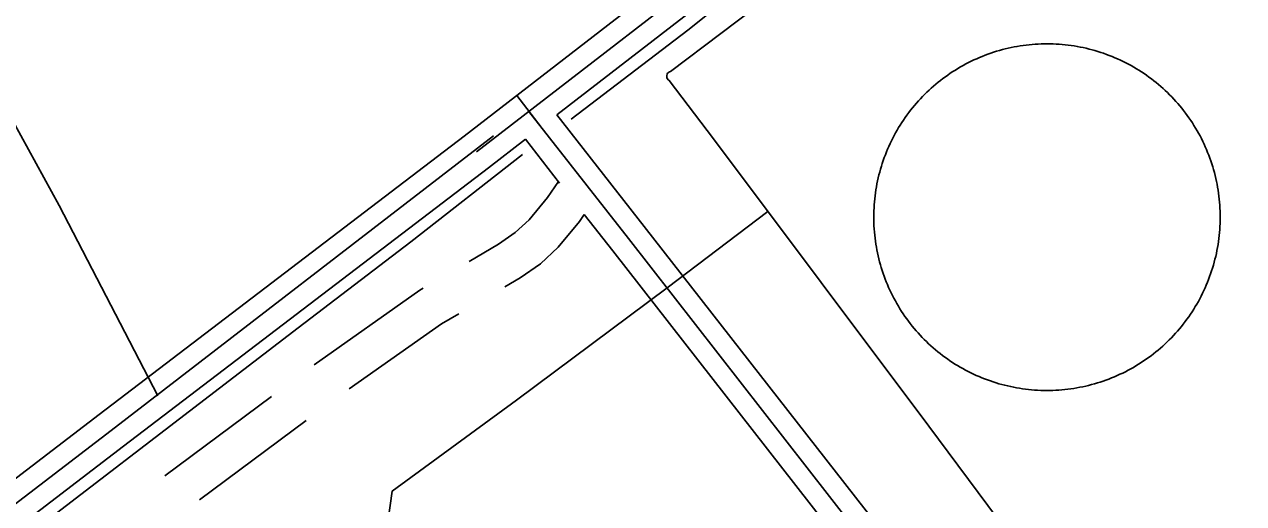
# Model space of a CAD drawing. Extents: x 3419139 to 3457078, y 540382 to 565875.
# Drawn here: x 3432751 to 3433668, y 559056 to 559415 of the extents above; entities that cross this region are included whole.
import ezdxf

# ---------------------------------------------------------------- set-up
doc = ezdxf.new("R2010")
doc.units = 0
for name, color, linetype in [('V-DOMW-TANK', 7, 'Continuous'), ('V-DTCH-CNTR', 7, 'Continuous'), ('V-ROAD-CNTR', 7, 'Continuous'), ('V-TOPO-SHOR', 7, 'Continuous'), ('V-UTIL-LINE', 7, 'Continuous')]:
    doc.layers.add(name, color=color, linetype=linetype)

msp = doc.modelspace()

# ---------------------------------------------------------------- linework, layer by layer
at = {"layer": 'V-DOMW-TANK'}
for points in [[(3433433, 559367.59), (3433434.7, 559369.09), (3433436.43, 559370.56), (3433438.19, 559372.01), (3433439.97, 559373.42), (3433441.77, 559374.8), (3433443.6, 559376.15), (3433445.45, 559377.47), (3433447.33, 559378.75), (3433449.23, 559380), (3433451.14, 559381.22), (3433453.08, 559382.41), (3433455.04, 559383.56), (3433457.02, 559384.67), (3433459.02, 559385.75), (3433461.04, 559386.8), (3433463.07, 559387.81), (3433465.12, 559388.79), (3433467.2, 559389.73), (3433469.28, 559390.63), (3433471.38, 559391.5), (3433473.49, 559392.33), (3433475.62, 559393.12), (3433477.77, 559393.88), (3433479.92, 559394.59), (3433482.09, 559395.27), (3433484.27, 559395.92), (3433486.46, 559396.52), (3433488.66, 559397.09), (3433490.87, 559397.61), (3433493.09, 559398.1), (3433495.32, 559398.55), (3433497.56, 559398.96), (3433499.8, 559399.33), (3433502.04, 559399.67), (3433504.3, 559399.96), (3433506.56, 559400.22), (3433508.82, 559400.43), (3433511.08, 559400.61), (3433513.35, 559400.74), (3433515.62, 559400.84), (3433517.9, 559400.89), (3433520.17, 559400.91), (3433522.44, 559400.89), (3433524.71, 559400.83), (3433526.98, 559400.72), (3433529.25, 559400.58), (3433531.52, 559400.4), (3433533.78, 559400.18), (3433536.03, 559399.92), (3433538.29, 559399.62), (3433540.53, 559399.28), (3433542.78, 559398.9), (3433545.01, 559398.48), (3433547.23, 559398.03), (3433549.45, 559397.54), (3433551.66, 559397), (3433553.86, 559396.43), (3433556.05, 559395.82), (3433558.23, 559395.17), (3433560.4, 559394.48), (3433562.55, 559393.76), (3433564.69, 559393), (3433566.82, 559392.2), (3433568.93, 559391.36), (3433571.03, 559390.49), (3433573.11, 559389.58), (3433575.18, 559388.64), (3433577.23, 559387.66), (3433579.26, 559386.64), (3433581.27, 559385.59), (3433583.27, 559384.5), (3433585.25, 559383.38), (3433587.2, 559382.22), (3433589.14, 559381.03), (3433591.05, 559379.81), (3433592.95, 559378.55), (3433594.82, 559377.26), (3433596.67, 559375.94), (3433598.49, 559374.58), (3433600.29, 559373.2), (3433602.07, 559371.78), (3433603.82, 559370.33), (3433605.55, 559368.86), (3433607.25, 559367.35), (3433608.92, 559365.81), (3433610.57, 559364.24), (3433612.19, 559362.65), (3433613.78, 559361.03), (3433615.34, 559359.38), (3433616.87, 559357.7), (3433618.38, 559355.99), (3433619.85, 559354.27), (3433621.29, 559352.51), (3433622.7, 559350.73), (3433624.08, 559348.92), (3433625.43, 559347.09), (3433626.75, 559345.24), (3433628.03, 559343.37), (3433629.29, 559341.47), (3433630.5, 559339.55)], [(3433439.69, 559168.21), (3433437.91, 559169.63), (3433436.16, 559171.08), (3433434.44, 559172.56), (3433432.73, 559174.06), (3433431.06, 559175.6), (3433429.42, 559177.17), (3433427.8, 559178.76), (3433426.21, 559180.39), (3433424.64, 559182.04), (3433423.11, 559183.71), (3433421.61, 559185.42), (3433420.13, 559187.15), (3433418.69, 559188.9), (3433417.28, 559190.69), (3433415.9, 559192.49), (3433414.55, 559194.32), (3433413.23, 559196.17), (3433411.95, 559198.04), (3433410.69, 559199.94), (3433409.48, 559201.86), (3433408.29, 559203.8), (3433407.14, 559205.76), (3433406.02, 559207.74), (3433404.94, 559209.73), (3433403.9, 559211.75), (3433402.89, 559213.79), (3433401.91, 559215.84), (3433400.97, 559217.91), (3433400.07, 559219.99), (3433399.2, 559222.09), (3433398.37, 559224.21), (3433397.58, 559226.34), (3433396.82, 559228.48), (3433396.1, 559230.64), (3433395.42, 559232.81), (3433394.78, 559234.99), (3433394.18, 559237.18), (3433393.61, 559239.38), (3433393.08, 559241.59), (3433392.59, 559243.81), (3433392.14, 559246.03), (3433391.73, 559248.27), (3433391.36, 559250.51), (3433391.03, 559252.76), (3433390.73, 559255.01), (3433390.48, 559257.27), (3433390.27, 559259.53), (3433390.09, 559261.8), (3433389.95, 559264.07), (3433389.86, 559266.34), (3433389.8, 559268.61), (3433389.79, 559270.88), (3433389.81, 559273.16), (3433389.87, 559275.43), (3433389.98, 559277.7), (3433390.12, 559279.96), (3433390.3, 559282.23), (3433390.52, 559284.49), (3433390.78, 559286.75), (3433391.08, 559289), (3433391.42, 559291.25), (3433391.79, 559293.49), (3433392.21, 559295.72), (3433392.67, 559297.95), (3433393.16, 559300.17), (3433393.7, 559302.38), (3433394.27, 559304.58), (3433394.88, 559306.77), (3433395.53, 559308.94), (3433396.21, 559311.11), (3433396.94, 559313.26), (3433397.7, 559315.41), (3433398.5, 559317.53), (3433399.33, 559319.65), (3433400.21, 559321.74), (3433401.12, 559323.83), (3433402.06, 559325.9), (3433403.04, 559327.94), (3433404.06, 559329.97), (3433405.11, 559331.99), (3433406.2, 559333.98), (3433407.32, 559335.96), (3433408.47, 559337.92), (3433409.66, 559339.85), (3433410.89, 559341.77), (3433412.14, 559343.66), (3433413.44, 559345.53), (3433414.76, 559347.38), (3433416.11, 559349.21), (3433417.5, 559351.01), (3433418.92, 559352.78), (3433420.36, 559354.54), (3433421.84, 559356.26), (3433423.35, 559357.96), (3433424.89, 559359.63), (3433426.45, 559361.28), (3433428.05, 559362.9), (3433429.67, 559364.49), (3433431.32, 559366.05), (3433433, 559367.59)], [(3433630.5, 559339.55), (3433631.69, 559337.61), (3433632.84, 559335.65), (3433633.96, 559333.68), (3433635.04, 559331.68), (3433636.08, 559329.66), (3433637.1, 559327.62), (3433638.07, 559325.57), (3433639.01, 559323.5), (3433639.92, 559321.42), (3433640.78, 559319.32), (3433641.61, 559317.2), (3433642.4, 559315.07), (3433643.16, 559312.93), (3433643.88, 559310.77), (3433644.56, 559308.6), (3433645.2, 559306.43), (3433645.81, 559304.23), (3433646.37, 559302.03), (3433646.9, 559299.82), (3433647.39, 559297.6), (3433647.84, 559295.38), (3433648.25, 559293.14), (3433648.62, 559290.9), (3433648.95, 559288.65), (3433649.25, 559286.4), (3433649.5, 559284.14), (3433649.71, 559281.88), (3433649.89, 559279.61), (3433650.03, 559277.34), (3433650.12, 559275.07), (3433650.18, 559272.8), (3433650.2, 559270.53), (3433650.17, 559268.26), (3433650.11, 559265.98), (3433650.01, 559263.71), (3433649.86, 559261.45), (3433649.68, 559259.18), (3433649.46, 559256.92), (3433649.2, 559254.66), (3433648.9, 559252.41), (3433648.56, 559250.16), (3433648.19, 559247.92), (3433647.77, 559245.69), (3433647.31, 559243.46), (3433646.82, 559241.24), (3433646.29, 559239.04), (3433645.71, 559236.84), (3433645.1, 559234.65), (3433644.46, 559232.47), (3433643.77, 559230.3), (3433643.04, 559228.15), (3433642.28, 559226.01), (3433641.48, 559223.88), (3433640.65, 559221.77), (3433639.77, 559219.67), (3433638.87, 559217.58), (3433637.92, 559215.52), (3433636.94, 559213.47), (3433635.92, 559211.44), (3433634.87, 559209.42)], [(3433634.87, 559209.42), (3433633.79, 559207.43), (3433632.66, 559205.45), (3433631.51, 559203.49), (3433630.32, 559201.56), (3433629.09, 559199.64), (3433627.84, 559197.75), (3433626.55, 559195.88), (3433625.22, 559194.03), (3433623.87, 559192.21), (3433622.48, 559190.4), (3433621.07, 559188.63), (3433619.62, 559186.88), (3433618.14, 559185.15), (3433616.63, 559183.45), (3433615.09, 559181.78), (3433613.53, 559180.13), (3433611.94, 559178.51), (3433610.31, 559176.92), (3433608.66, 559175.36), (3433606.98, 559173.83), (3433605.28, 559172.32), (3433603.55, 559170.85), (3433601.79, 559169.41), (3433600.01, 559167.99), (3433598.21, 559166.61), (3433596.38, 559165.27), (3433594.53, 559163.95), (3433592.65, 559162.66), (3433590.76, 559161.41), (3433588.84, 559160.19), (3433586.9, 559159.01), (3433584.94, 559157.86), (3433582.96, 559156.74), (3433580.96, 559155.66), (3433578.94, 559154.61), (3433576.91, 559153.6), (3433574.86, 559152.63), (3433572.79, 559151.69), (3433570.7, 559150.78), (3433568.6, 559149.92), (3433566.49, 559149.09), (3433564.36, 559148.29), (3433562.21, 559147.54), (3433560.06, 559146.82), (3433557.89, 559146.14), (3433555.71, 559145.5), (3433553.52, 559144.89), (3433551.32, 559144.33), (3433549.11, 559143.8), (3433546.89, 559143.31), (3433544.66, 559142.86), (3433542.43, 559142.45), (3433540.18, 559142.08), (3433537.94, 559141.74), (3433535.68, 559141.45), (3433533.43, 559141.2), (3433531.16, 559140.98), (3433528.9, 559140.81), (3433526.63, 559140.67), (3433524.36, 559140.57), (3433522.08, 559140.52), (3433519.81, 559140.5), (3433517.54, 559140.53), (3433515.27, 559140.59), (3433513, 559140.69), (3433510.73, 559140.83), (3433508.47, 559141.01), (3433506.21, 559141.23), (3433503.95, 559141.49), (3433501.7, 559141.79), (3433499.45, 559142.13), (3433497.21, 559142.51), (3433494.97, 559142.93), (3433492.75, 559143.38), (3433490.53, 559143.88), (3433488.32, 559144.41), (3433486.12, 559144.98), (3433483.93, 559145.59), (3433481.75, 559146.24), (3433479.59, 559146.93), (3433477.43, 559147.65), (3433475.29, 559148.41), (3433473.16, 559149.21), (3433471.05, 559150.05), (3433468.95, 559150.92), (3433466.87, 559151.83), (3433464.8, 559152.78), (3433462.75, 559153.76), (3433460.72, 559154.77), (3433458.71, 559155.83), (3433456.71, 559156.91), (3433454.73, 559158.03), (3433452.78, 559159.19), (3433450.84, 559160.38), (3433448.93, 559161.6), (3433447.03, 559162.86), (3433445.16, 559164.15), (3433443.31, 559165.47), (3433441.49, 559166.83), (3433439.69, 559168.21)]]:
    msp.add_lwpolyline(points, dxfattribs=at)
at = {"layer": 'V-DTCH-CNTR'}
msp.add_lwpolyline([(3432503.93, 559788.39), (3432555.32, 559706.96), (3432574.22, 559670.03), (3432593.41, 559633.24), (3432612.89, 559596.61), (3432702.33, 559416.23), (3432777.57, 559279.52), (3432851.51, 559136.51)], dxfattribs=at)
at = {"layer": 'V-ROAD-CNTR'}
for p, q in [((3433121.51, 559362.13), (3433139.85, 559338.39)), ((3432937.1, 559136.02), (3432856.8, 559076.42)), ((3432963.23, 559118.04), (3432882.93, 559058.45))]:
    msp.add_line(p, q, dxfattribs=at)
for points in [[(3433081.94, 559331.56), (3433306.69, 559505.24), (3433678.51, 559789.95), (3433962.62, 560007.82), (3434163.74, 560156.57), (3434390.03, 560316.2), (3434813.52, 560621.86), (3435094.55, 560827.97), (3435192.4, 560906.24)], [(3435201.77, 560894.53), (3435103.67, 560816.06), (3434822.34, 560609.73), (3434398.74, 560303.99), (3434172.53, 560144.41), (3433971.64, 559995.84), (3433687.64, 559778.04), (3433315.83, 559493.36), (3433091.12, 559319.69)], [(3433130.51, 559350.13), (3433205.51, 559254.54), (3433407, 558996.33), (3433595.85, 558744.3), (3433751.24, 558540.57), (3433771.94, 558516.08), (3433783.45, 558509), (3433793.76, 558509.2), (3433811.19, 558517.14), (3433891.54, 558571.39), (3434192.48, 558795.61), (3434494.14, 559023.37), (3434510.44, 559046.53), (3434510.33, 559061), (3434511.93, 559081.39), (3434494.98, 559108.43), (3434389.37, 559239.96), (3434181.28, 559504.92), (3433999.96, 559742.16), (3433889.43, 559876.54), (3433865.39, 559908.81)], [(3433151.64, 559347.5), (3433324.98, 559481.47), (3433696.76, 559766.13), (3433859.81, 559891.18)], [(3433151.64, 559347.5), (3433217.32, 559263.79), (3433418.91, 559005.44), (3433607.82, 558753.35), (3433762.94, 558549.97), (3433774.38, 558536.43)], [(3433081.9, 559331.53), (3432807.47, 559122.41), (3432036.12, 558531.95), (3431377.29, 558027.92), (3430607.7, 557435.19), (3429763.05, 556788.39), (3429045.36, 556235.7), (3428369.18, 555717.47), (3427538.87, 555082.07), (3427196.07, 554815.32)], [(3433103.85, 559331.87), (3432816.6, 559110.52), (3432045.24, 558520.04), (3431386.42, 558016.02), (3430616.83, 557423.29), (3429772.18, 556776.49), (3429054.49, 556223.81), (3428378.3, 555705.56), (3427548.03, 555070.19), (3427205.28, 554803.48)], [(3433100.29, 559307.82), (3433127.9, 559329.16)], [(3433127.9, 559329.16), (3433153.64, 559296.35)], [(3433100.15, 559307.8), (3432825.74, 559098.62), (3432054.35, 558508.13), (3431395.56, 558004.12), (3430945.28, 557657.32)], [(3433152.7, 559297.54), (3433144.55, 559285.38), (3433130.73, 559268.78), (3433120.32, 559259.05), (3433107.83, 559250.37), (3433085.68, 559237.27)], [(3433172.18, 559272.72), (3433168.6, 559267.38), (3433152.59, 559248.14), (3433139.22, 559235.65), (3433124.05, 559225.11), (3433112.48, 559218.27)], [(3433172.15, 559272.76), (3433193.69, 559245.3), (3433395.08, 558987.21), (3433583.89, 558735.25), (3433739.54, 558531.18), (3433752.86, 558515.42)], [(3433051.07, 559217.28), (3433048.69, 559215.92), (3432969.23, 559159.85)], [(3433077.97, 559198.09), (3433064.82, 559190.58), (3432995.5, 559141.67)]]:
    msp.add_lwpolyline(points, dxfattribs=at)
at = {"layer": 'V-TOPO-SHOR'}
for points in [[(3433316.37, 559464.15), (3433250.15, 559411.1), (3433162.32, 559344.23)], [(3433125.84, 559317.75), (3433041.7, 559252.06), (3432957.19, 559187.61)], [(3432957.19, 559187.61), (3432693.45, 558985.77), (3432502.91, 558843.04), (3432443.7, 558797.2), (3432353.82, 558727.62), (3432160.16, 558584.55)]]:
    msp.add_lwpolyline(points, dxfattribs=at)
at = {"layer": 'V-UTIL-LINE'}
for points in [[(3433312.65, 559437.45), (3433237.11, 559380.23), (3433236.26, 559379.96), (3433235.49, 559379.48), (3433234.87, 559378.84), (3433234.42, 559378.06), (3433234.18, 559377.19), (3433234.15, 559376.3), (3433234.34, 559375.42), (3433234.73, 559374.61), (3433235.32, 559373.93), (3433236.05, 559373.4), (3433269.22, 559329.47), (3433431.22, 559113.75), (3433541.77, 558965.18), (3433639.83, 558833.88), (3433751.36, 558685.29)], [(3433310.19, 559274.92), (3433234.59, 559217.66), (3433121.13, 559133.12), (3433027.86, 559064.89), (3433015.97, 558980.38)]]:
    msp.add_lwpolyline(points, dxfattribs=at)

doc.saveas('drawing.dxf')
